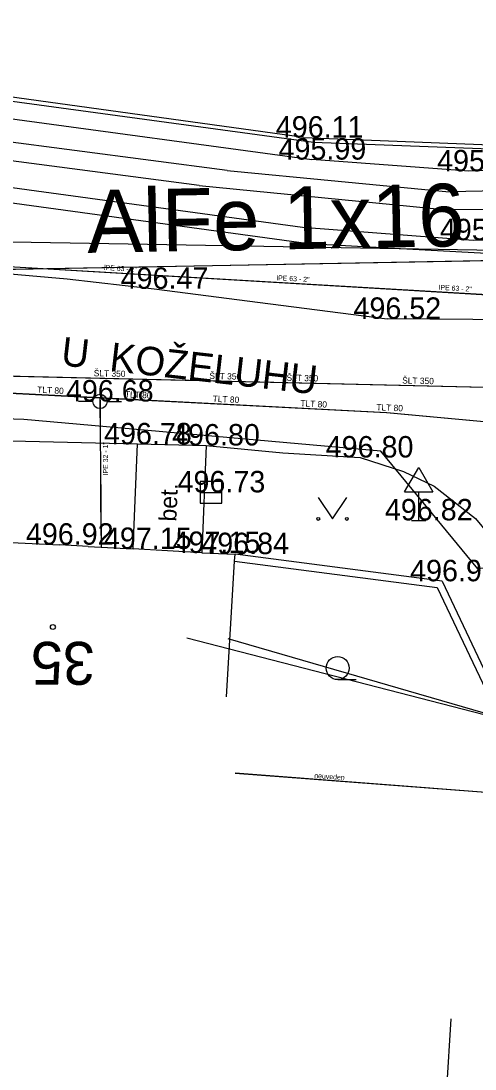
# Model space of a CAD drawing. Extents: x -669642 to -669119, y -1131006 to -1130466.
# Drawn here: x -669421.5 to -669405.63, y -1130652.68 to -1130616.02 of the extents above; entities that cross this region are included whole.
import ezdxf

# ---------------------------------------------------------------- set-up
doc = ezdxf.new("R2010")
doc.units = 0
for name, color, linetype in [('G_Bod_tecka', 7, 'Continuous'), ('G_Bod_vyska', 7, 'Continuous'), ('G_Breh_Teren', 7, 'Continuous'), ('G_Budovy-znacky', 7, 'Continuous'), ('G_Budovy_Objekty', 7, 'Continuous'), ('G_Budovy_vstupy', 7, 'Continuous'), ('G_Cesty_Schody', 7, 'Continuous'), ('G_Cisla_orientacni', 7, 'Continuous'), ('G_Objekty_dopravni', 7, 'Continuous'), ('G_Plochy_zpevnene', 7, 'Continuous'), ('G_Ploty', 7, 'Continuous'), ('G_Popisy_Nazvy', 7, 'Continuous'), ('G_Popisy_povrchu', 7, 'Continuous'), ('G_Site-kanalizace', 7, 'Continuous'), ('G_Site-vodovod', 7, 'Continuous'), ('G_Z_ELsilove_nadz_kotovane', 7, 'Continuous'), ('G_Z_ELsilove_podz_kotovane', 7, 'Continuous'), ('G_Z_KANAL_podz_kotovane', 7, 'Continuous'), ('G_Z_PLYNY_podz_geodeticky', 7, 'Continuous'), ('G_Z_SPOJE_nadz_kotovane', 7, 'Continuous'), ('G_Z_VODA_podz_kotovane', 7, 'Continuous'), ('G_Zabradli_Svodidla', 7, 'Continuous'), ('G_Zelen-Znacky', 7, 'Continuous'), ('Vrstva 13', 7, 'Continuous'), ('Vrstva 21', 7, 'Continuous'), ('Vrstva 26', 7, 'Continuous'), ('Vrstva 3', 7, 'Continuous'), ('Vrstva 4', 7, 'Continuous'), ('Vrstva 6', 7, 'Continuous'), ('Vrstva 62', 7, 'Continuous')]:
    doc.layers.add(name, color=color, linetype=linetype)

msp = doc.modelspace()

# ---------------------------------------------------------------- linework, layer by layer
at = {"layer": 'G_Bod_tecka'}
for p, q in [((-669411.62, -1130620.1), (-669411.62, -1130620.1)), ((-669411.34, -1130620.87), (-669411.34, -1130620.87)), ((-669405.85, -1130621.28), (-669405.85, -1130621.28)), ((-669405.69, -1130623.69), (-669405.69, -1130623.69)), ((-669416.85, -1130625.39), (-669416.85, -1130625.39)), ((-669408.7, -1130626.44), (-669408.7, -1130626.44)), ((-669418.74, -1130629.33), (-669418.74, -1130629.33)), ((-669417.43, -1130630.83), (-669417.43, -1130630.83)), ((-669415.03, -1130630.87), (-669415.03, -1130630.87)), ((-669409.65, -1130631.29), (-669409.65, -1130631.29)), ((-669414.86, -1130632.51), (-669414.86, -1130632.51)), ((-669407.6, -1130633.49), (-669407.6, -1130633.49)), ((-669420.15, -1130634.34), (-669420.15, -1130634.34)), ((-669417.58, -1130634.49), (-669417.58, -1130634.49)), ((-669415.18, -1130634.63), (-669415.18, -1130634.63)), ((-669414.02, -1130634.67), (-669414.02, -1130634.67)), ((-669406.78, -1130635.62), (-669406.78, -1130635.62))]:
    msp.add_line(p, q, dxfattribs=at)
at = {"layer": 'G_Breh_Teren'}
msp.add_line((-669403.74, -1130621.94), (-669406.53, -1130622), dxfattribs=at)
for points in [[(-669414.29, -1130621.25), (-669435.66, -1130618.45)], [(-669415.27, -1130621.78), (-669435.35, -1130619.14)], [(-669414.29, -1130621.25), (-669406.53, -1130622)], [(-669415.27, -1130621.78), (-669406.6, -1130622.63)], [(-669403.77, -1130622.6), (-669406.6, -1130622.63)]]:
    msp.add_lwpolyline(points, dxfattribs=at)
at = {"layer": 'G_Budovy-znacky'}
msp.add_circle((-669420.389, -1130637.22), 0.0875, dxfattribs=at)
at = {"layer": 'G_Budovy_Objekty'}
for p, q in [((-669423.65, -1130634.18), (-669420.15, -1130634.34)), ((-669419.15, -1130634.4), (-669417.58, -1130634.49)), ((-669415.18, -1130634.63), (-669414.02, -1130634.67)), ((-669414.32, -1130639.66), (-669414.04, -1130634.92)), ((-669414.04, -1130634.92), (-669414.02, -1130634.67))]:
    msp.add_line(p, q, dxfattribs=at)
at = {"layer": 'G_Budovy_vstupy'}
for p, q in [((-669419.15, -1130634.4), (-669420.15, -1130634.34)), ((-669415.18, -1130634.63), (-669417.58, -1130634.49)), ((-669406.61, -1130653.37), (-669406.46, -1130650.92))]:
    msp.add_line(p, q, dxfattribs=at)
at = {"layer": 'G_Cesty_Schody'}
msp.add_line((-669417.58, -1130634.49), (-669417.43, -1130630.81), dxfattribs=at)
at = {"layer": 'G_Objekty_dopravni'}
for p, q in [((-669408.1, -1130632.49), (-669407.6, -1130631.64)), ((-669407.6, -1130631.64), (-669407.1, -1130632.49)), ((-669408.1, -1130632.49), (-669407.1, -1130632.49)), ((-669407.6, -1130633.49), (-669407.6, -1130632.49)), ((-669407.85, -1130633.49), (-669407.35, -1130633.49))]:
    msp.add_line(p, q, dxfattribs=at)
at = {"layer": 'G_Plochy_zpevnene'}
for p, q in [((-669411.28, -1130620.27), (-669442.44, -1130616.02)), ((-669442.5, -1130616.62), (-669411.34, -1130620.87)), ((-669442.76, -1130618.98), (-669411.66, -1130623.23)), ((-669442.61, -1130619.55), (-669411.45, -1130623.8)), ((-669403.57, -1130620.56), (-669411.28, -1130620.27)), ((-669405.85, -1130621.28), (-669411.34, -1130620.87)), ((-669403.72, -1130621.18), (-669405.85, -1130621.28)), ((-669411.66, -1130623.23), (-669405.69, -1130623.69)), ((-669411.45, -1130623.8), (-669403.47, -1130624.24)), ((-669405.69, -1130623.69), (-669403.8, -1130623.65))]:
    msp.add_line(p, q, dxfattribs=at)
for points in [[(-669381.01, -1130622.11), (-669388.14, -1130623.84), (-669393.9, -1130625.07), (-669399.72, -1130626.06), (-669404.21, -1130626.48), (-669408.7, -1130626.44)], [(-669451.38, -1130626.21), (-669438.5, -1130624.92), (-669435.8, -1130624.7), (-669433.43, -1130624.58), (-669431.36, -1130624.52), (-669427.72, -1130624.54), (-669424.99, -1130624.64), (-669422.95, -1130624.77), (-669419.89, -1130625.04), (-669416.85, -1130625.39), (-669412.78, -1130625.92), (-669408.7, -1130626.44)], [(-669425.27, -1130630.62), (-669417.43, -1130630.81), (-669415.03, -1130630.87)], [(-669415.03, -1130630.87), (-669415.18, -1130634.63)], [(-669415.03, -1130630.87), (-669412.35, -1130631.13), (-669409.65, -1130631.29), (-669408.13, -1130631.78), (-669407.06, -1130632.29), (-669405.61, -1130633.42), (-669404.34, -1130634.96), (-669403.43, -1130636.27), (-669402.84, -1130638.7), (-669402.88, -1130640.99), (-669403.19, -1130643.32)]]:
    msp.add_lwpolyline(points, dxfattribs=at)
at = {"layer": 'G_Ploty'}
for p, q in [((-669414.04, -1130634.92), (-669406.95, -1130635.84)), ((-669406.78, -1130635.62), (-669414.02, -1130634.67)), ((-669406.78, -1130635.62), (-669404.2, -1130641.08)), ((-669406.95, -1130635.84), (-669404.42, -1130641.19))]:
    msp.add_line(p, q, dxfattribs=at)
at = {"layer": 'G_Site-kanalizace'}
msp.add_lwpolyline([(-669415.235, -1130632.884), (-669414.485, -1130632.884), (-669414.485, -1130632.134), (-669415.235, -1130632.134)], close=True, dxfattribs=at)
msp.add_lwpolyline([(-669415.235, -1130632.51), (-669414.485, -1130632.51)], dxfattribs=at)
at = {"layer": 'G_Site-vodovod'}
for points in [[(-669418.99, -1130629.33), (-669419.49, -1130629.33)], [(-669418.49, -1130629.33), (-669417.99, -1130629.33)]]:
    msp.add_lwpolyline(points, dxfattribs=at)
msp.add_circle((-669418.74, -1130629.33), 0.25, dxfattribs=at)
at = {"layer": 'G_Z_ELsilove_nadz_kotovane'}
msp.add_lwpolyline([(-669398.118, -1130624.166), (-669435.38, -1130623.53)], dxfattribs=at)
at = {"layer": 'G_Z_ELsilove_podz_kotovane'}
msp.add_lwpolyline([(-669397.44, -1130624.27), (-669468.22, -1130625.55), (-669528.83, -1130625.04), (-669557.25, -1130628.14), (-669594.17, -1130629.25), (-669631.6, -1130630.45), (-669640.046, -1130636.793)], dxfattribs=at)
at = {"layer": 'G_Z_KANAL_podz_kotovane'}
for p, q in [((-669439.09, -1130623.59), (-669403.62, -1130625.69)), ((-669402.63, -1130643.21), (-669414.02, -1130642.34))]:
    msp.add_line(p, q, dxfattribs=at)
at = {"layer": 'G_Z_PLYNY_podz_geodeticky'}
msp.add_lwpolyline([(-669393.89, -1130633.8), (-669405.53, -1130635.18), (-669408.92, -1130631.07), (-669421.41, -1130629.96), (-669421.75, -1130629.95), (-669422.07, -1130629.92), (-669442.29, -1130629.71), (-669461.19, -1130631.01), (-669464.06, -1130631.31), (-669468.18, -1130631.75), (-669479.12, -1130632.91), (-669492.48, -1130634.32), (-669492.89, -1130634.36), (-669502.75, -1130634.94), (-669524.77, -1130636.24), (-669529.81, -1130636.54), (-669531.58, -1130636.39), (-669545.71, -1130635.18), (-669546.84, -1130634.96), (-669548.48, -1130634.64)], dxfattribs=at)
at = {"layer": 'G_Z_SPOJE_nadz_kotovane'}
for points in [[(-669403.46, -1130640.77), (-669415.7, -1130637.61)], [(-669403.46, -1130640.77), (-669414.26, -1130637.63)]]:
    msp.add_lwpolyline(points, dxfattribs=at)
at = {"layer": 'G_Z_VODA_podz_kotovane'}
for points in [[(-669401.33, -1130628.93), (-669447.15, -1130627.86), (-669501.14, -1130633.33), (-669514.69, -1130633.9), (-669525.77, -1130633.4), (-669535.82, -1130632.78)], [(-669396.81, -1130630), (-669396.93, -1130630), (-669397.13, -1130629.99), (-669397.34, -1130630.01), (-669400.49, -1130630), (-669401.45, -1130630), (-669402.95, -1130630), (-669404.18, -1130630.15), (-669408.72, -1130629.73), (-669418.75, -1130629.21), (-669424.16, -1130628.93), (-669426.33, -1130630.65), (-669450.73, -1130631.94)], [(-669418.75, -1130629.21), (-669418.74, -1130629.33), (-669418.72, -1130632.81), (-669418.7, -1130634.43)]]:
    msp.add_lwpolyline(points, dxfattribs=at)
at = {"layer": 'G_Zabradli_Svodidla'}
for q in [(-669440.86, -1130616.05), (-669403.58, -1130620.41)]:
    msp.add_line((-669411.62, -1130620.1), q, dxfattribs=at)
at = {"layer": 'G_Zelen-Znacky'}
for points in [[(-669411.11, -1130632.69), (-669410.61, -1130633.44)], [(-669410.61, -1130633.44), (-669410.11, -1130632.69)], [(-669410.432, -1130639.06), (-669409.782, -1130639.057)]]:
    msp.add_lwpolyline(points, dxfattribs=at)
for centre, radius in [((-669411.11, -1130633.44), 0.05), ((-669410.11, -1130633.44), 0.05), ((-669410.432, -1130638.657), 0.403)]:
    msp.add_circle(centre, radius, dxfattribs=at)
at = {"layer": 'Vrstva 13'}
msp.add_line((-669402.628, -1130643.211), (-669414.019, -1130642.337), dxfattribs=at)
at = {"layer": 'Vrstva 21'}
msp.add_line((-669439.091, -1130623.593), (-669403.622, -1130625.686), dxfattribs=at)
at = {"layer": 'Vrstva 26'}
for points in [[(-669401.333, -1130628.932), (-669447.154, -1130627.856), (-669501.14, -1130633.331), (-669514.685, -1130633.901), (-669525.766, -1130633.403), (-669535.819, -1130632.776)], [(-669396.81, -1130630), (-669396.932, -1130630.001), (-669397.126, -1130629.994), (-669397.34, -1130630.006), (-669400.494, -1130630.002), (-669401.454, -1130630), (-669402.949, -1130629.998), (-669404.178, -1130630.153), (-669408.719, -1130629.726), (-669418.745, -1130629.207), (-669424.158, -1130628.927), (-669426.331, -1130630.645), (-669450.727, -1130631.943)], [(-669418.745, -1130629.207), (-669418.744, -1130629.332), (-669418.717, -1130632.811), (-669418.704, -1130634.428)]]:
    msp.add_lwpolyline(points, dxfattribs=at)
at = {"layer": 'Vrstva 6'}
msp.add_line((-669418.744, -1130629.332), (-669418.744, -1130629.332), dxfattribs=at)
at = {"layer": 'Vrstva 62'}
msp.add_line((-669397.44, -1130624.27), (-669468.22, -1130625.55), dxfattribs=at)

# ---------------------------------------------------------------- texts
at = {"layer": 'G_Bod_vyska'}
for s, p in [('496.11', (-669412.596, -1130620.1)), ('495.99', (-669412.5, -1130620.87)), ('495.91', (-669406.956, -1130621.28)), ('495.94', (-669406.858, -1130623.69)), ('496.47', (-669418.02, -1130625.39)), ('496.52', (-669409.88, -1130626.44)), ('496.68', (-669419.933, -1130629.33)), ('496.78', (-669418.6, -1130630.83)), ('496.80', (-669416.221, -1130630.87)), ('496.80', (-669410.851, -1130631.29)), ('496.73', (-669416.03, -1130632.51)), ('496.82', (-669408.78, -1130633.49)), ('496.92', (-669421.332, -1130634.34)), ('497.15', (-669418.604, -1130634.49)), ('497.15', (-669416.204, -1130634.63)), ('496.84', (-669415.2, -1130634.67)), ('496.91', (-669407.9, -1130635.62))]:
    msp.add_text(s, height=0.75, dxfattribs=at).set_placement(p)
at = {"layer": 'G_Cisla_orientacni'}
msp.add_text('35', height=1.5, rotation=180.0267, dxfattribs=at).set_placement((-669418.924, -1130637.739))
at = {"layer": 'G_Popisy_Nazvy'}
msp.add_text('U  KOŽELUHU', height=1, rotation=353.4449, dxfattribs=at).set_placement((-669420.135, -1130628.06))
at = {"layer": 'G_Popisy_povrchu'}
msp.add_text('bet.', height=0.6, rotation=87.5792, dxfattribs=at).set_placement((-669416.074, -1130633.538))
at = {"layer": 'Vrstva 3'}
for s, height, rotation, p in [('AlFe 1x16', 2.1939, 1.0368, (-669419.176, -1130624.134)), ('lPE 63 - 2"', 0.17551, 356.598, (-669418.603, -1130624.731)), ('lPE 63 - 2"', 0.17551, 356.5964, (-669412.572, -1130625.087)), ('lPE 63 - 2"', 0.17551, 356.6114, (-669406.898, -1130625.422)), ('neuveden', 0.1755, 355.5889, (-669411.255, -1130642.496))]:
    msp.add_text(s, height=height, rotation=rotation, dxfattribs=at).set_placement(p)
at = {"layer": 'Vrstva 4'}
for s, height, rotation, p in [('ŠLT 350', 0.2194, 358.6654, (-669418.963, -1130628.447)), ('ŠLT 350', 0.2194, 358.6654, (-669414.919, -1130628.543)), ('ŠLT 350', 0.2194, 358.6654, (-669412.224, -1130628.606)), ('ŠLT 350', 0.2194, 358.6654, (-669408.18, -1130628.701)), ('TLT 80', 0.2194, 357.0199, (-669420.943, -1130629.023)), ('TLT 80', 0.2194, 357.035, (-669417.876, -1130629.181)), ('TLT 80', 0.2194, 357.0367, (-669414.808, -1130629.34)), ('TLT 80', 0.2194, 357.035, (-669411.74, -1130629.499)), ('TLT 80', 0.2194, 357.4131, (-669409.083, -1130629.636)), ('lPE 32 - 1"', 0.17551, 90.4303, (-669418.456, -1130631.903))]:
    msp.add_text(s, height=height, rotation=rotation, dxfattribs=at).set_placement(p)

doc.saveas('drawing.dxf')
